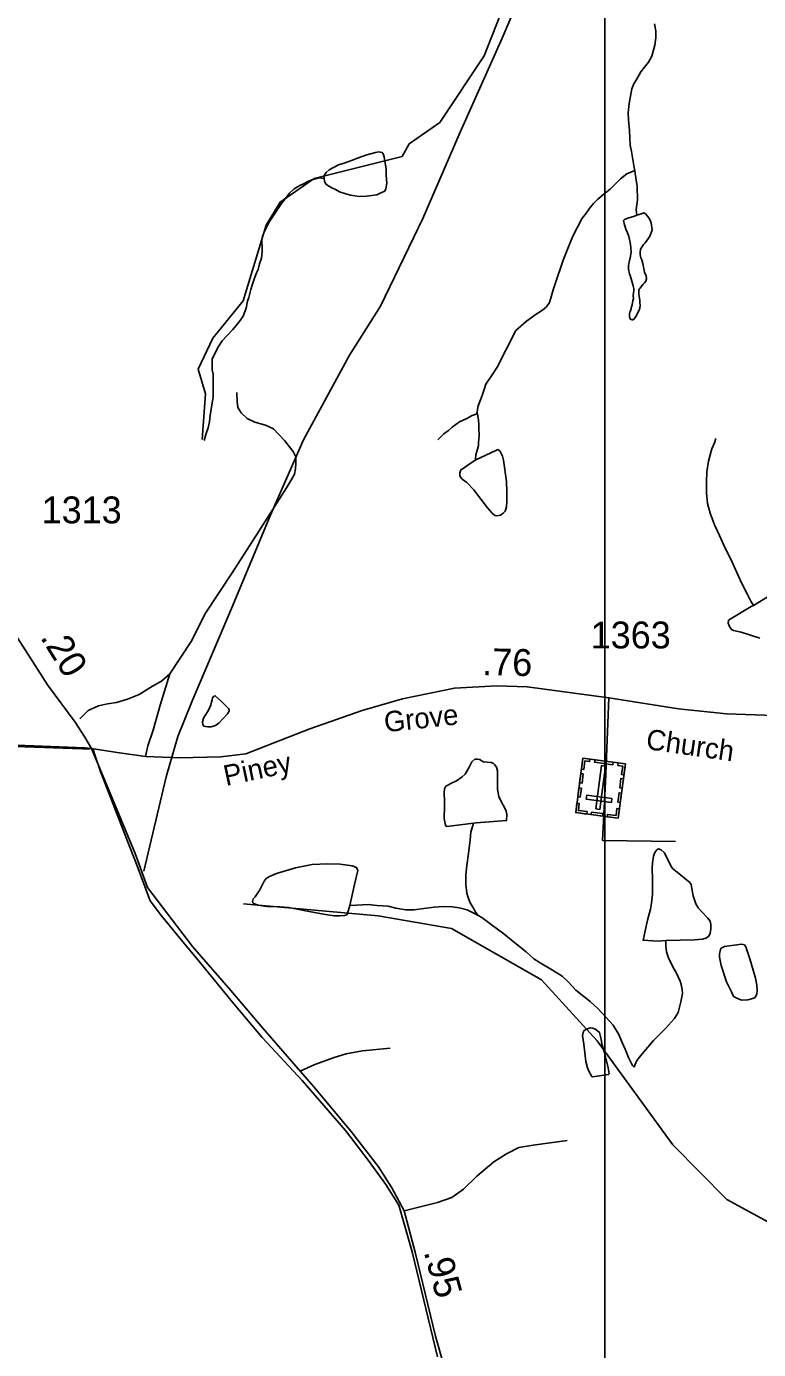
# Model space of a CAD drawing. Extents: x 2082433 to 2279600, y 546599 to 755198.
# Drawn here: x 2100738 to 2104139, y 632912 to 639059 of the extents above; entities that cross this region are included whole.
import ezdxf

# ---------------------------------------------------------------- set-up
doc = ezdxf.new("R2010")
doc.units = 0
for name, color, linetype in [('Exist Boundary Political CountyLine', 7, 'Continuous'), ('Exist Boundary Political Fire Districts', 7, 'Continuous'), ('Exist Cultural Cemetery CELL', 7, 'Continuous'), ('Exist Hydrographic Misc Water Feature', 7, 'Continuous'), ('Exist Road Non-System Type 51', 7, 'Continuous'), ('Exist Road Secondary Mileage Hundredths English Label', 7, 'Continuous'), ('Exist Road Secondary Type 51 Attributed', 7, 'Continuous'), ('Exist Road Secondary Type 51 Label', 7, 'Continuous'), ('Exist Road Secondary Type 51 Number Label', 7, 'Continuous'), ('Exist Utilities Electrical Transmission Line', 7, 'Continuous'), ('Map Preparation Inset Cut Line', 7, 'Continuous')]:
    doc.layers.add(name, color=color, linetype=linetype)

msp = doc.modelspace()

# ---------------------------------------------------------------- linework, layer by layer
at = {"layer": 'Exist Boundary Political CountyLine'}
for points in [[(2102543.3, 633365.1), (2102493.5, 633557.2), (2102435.7, 633663.8), (2102374, 633761.4), (2102246.3, 633925.1), (2102072.7, 634133.4), (2101836.7, 634404.8), (2101687.5, 634580), (2101508.9, 634785.3), (2101300.2, 635058.3), (2101242.7, 635216.2), (2101040.6, 635704.9), (2101009.9, 635707.9), (2100612.9, 635723.8)], [(2102716.2, 632701.6), (2102637.8, 632974.8), (2102543.3, 633365.1)]]:
    msp.add_lwpolyline(points, dxfattribs=at)
at = {"layer": 'Exist Boundary Political Fire Districts'}
for points in [[(2101217.9, 635246), (2101082.6, 635597.2), (2101059, 635665.5), (2101045.7, 635704.1), (2101016.5, 635702.1), (2100997.5, 635702.7), (2100507.4, 635720.5)], [(2102647.5, 632878.1), (2102529.8, 633367), (2102467.7, 633583.5), (2102407.2, 633678.7), (2102325.8, 633792.7), (2102220.2, 633929.5), (2102018.2, 634161.5), (2101833.7, 634362.3), (2101701.2, 634517.9), (2101542.5, 634713.1), (2101458.4, 634814.1), (2101364.7, 634926.8), (2101313.3, 634997.6), (2101252.6, 635158.7), (2101217.9, 635246)]]:
    msp.add_lwpolyline(points, dxfattribs=at)
at = {"layer": 'Exist Cultural Cemetery CELL'}
for points in [[(2103486.9, 635380.8), (2103289.5, 635406.9), (2103323, 635659.3), (2103520.3, 635633.2)], [(2103355.8, 635655), (2103354.3, 635643.6), (2103332.5, 635646.5), (2103327.2, 635606.4), (2103316.2, 635607.9), (2103323, 635659.3)], [(2103461.9, 635629.3), (2103377.8, 635640.5), (2103379.3, 635651.8), (2103463.4, 635640.6)], [(2103382.7, 635424.1), (2103401.2, 635421.7), (2103427.8, 635622.7), (2103409.3, 635625.1)], [(2103487.6, 635637.5), (2103486, 635626.1), (2103507.9, 635623.2), (2103502.5, 635583.1), (2103513.6, 635581.7), (2103520.4, 635633.1)], [(2103324.8, 635586.2), (2103319.1, 635543.3), (2103307.8, 635544.7), (2103313.5, 635587.7)], [(2103511.2, 635563.8), (2103505.5, 635520.9), (2103494.2, 635522.4), (2103499.9, 635565.3)], [(2103316.1, 635520.8), (2103310.4, 635477.9), (2103299.1, 635479.4), (2103304.8, 635522.3)], [(2103455.4, 635453.6), (2103457.8, 635472.1), (2103341.1, 635487.6), (2103338.7, 635469)], [(2103502.4, 635497.2), (2103496.7, 635454.3), (2103485.4, 635455.8), (2103491.1, 635498.7)], [(2103295.2, 635449.9), (2103306.4, 635448.4), (2103302.2, 635416.5), (2103342.4, 635411.2), (2103340.9, 635400.1), (2103289.5, 635407)], [(2103492.6, 635423.7), (2103481.3, 635425.2), (2103477.1, 635393.3), (2103436.9, 635398.6), (2103435.4, 635387.6), (2103486.9, 635380.8)], [(2103413.5, 635390.5), (2103362.1, 635397.3), (2103363.6, 635408.6), (2103415, 635401.8)]]:
    msp.add_lwpolyline(points, close=True, dxfattribs=at)
at = {"layer": 'Exist Hydrographic Misc Water Feature'}
for points in [[(2101554.3, 637140.2), (2101570.1, 637351.5), (2101536.1, 637467.1), (2101603.1, 637610), (2101744, 637784.3), (2101851, 638136.4), (2101917.1, 638243.3), (2102075.2, 638351.7), (2102483, 638454.9), (2102516, 638513.3), (2102658.1, 638612.2), (2102865, 638922.9), (2103071.1, 639446.8), (2103179.2, 639556.2), (2103304.1, 639616), (2103404.1, 639741.9), (2103660.3, 640333.8), (2103693.3, 640500.4), (2103767.3, 640656.3), (2103925.2, 640892.6), (2103933.2, 640984.4)], [(2103563.7, 638389.4), (2103561.5, 638403.5), (2103549.6, 638477.5), (2103543, 638507.3), (2103538.9, 638575.2), (2103534.6, 638625.4), (2103532.7, 638657.3), (2103538.3, 638701.5), (2103544.4, 638735.4), (2103550.6, 638769.4), (2103560.2, 638791.5), (2103570.3, 638809.4), (2103592, 638847.5), (2103610, 638869.4), (2103627.7, 638893.5), (2103643.9, 638921.5), (2103657.8, 638971.8), (2103661.3, 639005.7), (2103661.3, 639013.8), (2103661.3, 639031.6), (2103661.5, 639037.7), (2103655.4, 639071.5)], [(2102407.8, 638405.8), (2102399.6, 638453.7), (2102395.5, 638467.7), (2102389.8, 638473.9), (2102375.6, 638475.6), (2102359.4, 638473.6), (2102319.2, 638461.8), (2102275.6, 638447.3), (2102247.7, 638435.4), (2102213.8, 638423.5), (2102187.8, 638415.2), (2102143.7, 638393.1), (2102129.8, 638381), (2102120.1, 638363), (2102121.8, 638353)], [(2102121.8, 638353), (2102122, 638340.8), (2102128.1, 638326.9), (2102146, 638314.9), (2102160.1, 638307.1), (2102173.9, 638301.3), (2102192.3, 638291.3), (2102222.1, 638281.5), (2102244, 638275.3), (2102284.4, 638269.6), (2102318.2, 638269.7), (2102366, 638275.9), (2102382, 638284), (2102402.3, 638293.9), (2102408.2, 638304), (2102412.1, 638330.2), (2102409.5, 638365.8), (2102409.5, 638393.8), (2102407.8, 638405.8)], [(2102831.5, 637265.3), (2102835, 637291.5), (2102847, 637323.8), (2102856.9, 637349.4), (2102866.7, 637377.6), (2102872.7, 637397.8), (2102904.5, 637445.7), (2102924.8, 637475.9), (2103011.7, 637646), (2103061.7, 637690.3), (2103105.6, 637722.2), (2103135.6, 637740.4), (2103153.4, 637756.4), (2103167.3, 637776.6), (2103175.5, 637802.5), (2103185.2, 637834.7), (2103206.9, 637900.8), (2103219.2, 637936.6), (2103230.7, 637972.6), (2103262.5, 638050.5), (2103276.6, 638084.9), (2103298.4, 638126.6), (2103320.3, 638168.7), (2103334.5, 638186.9), (2103352.1, 638211), (2103372.2, 638237.1), (2103392.1, 638257.2), (2103422, 638281.1), (2103449.9, 638303.2), (2103478, 638331.4), (2103497.5, 638351.6), (2103527.4, 638373.4), (2103563.7, 638389.4)], [(2103574.2, 638181.8), (2103569.9, 638207.6), (2103576, 638253.7), (2103575.6, 638315.8), (2103565.8, 638375.7), (2103563.7, 638389.4)], [(2101564, 637136), (2101571.6, 637163.7), (2101575.7, 637177.6), (2101581.7, 637193.8), (2101588, 637223.6), (2101591.5, 637251.9), (2101597.3, 637289.5), (2101605.3, 637337.8), (2101605.3, 637385.7), (2101605.3, 637413.7), (2101605, 637443.7), (2101600.7, 637463.8), (2101600.7, 637513.7), (2101626.6, 637567.8), (2101646.5, 637597.6), (2101696.3, 637651.7), (2101726.2, 637686.1), (2101744.3, 637712.2), (2101758.2, 637750.2), (2101765.6, 637782), (2101771.6, 637800.1), (2101779.8, 637836.2), (2101787.5, 637862.2), (2101795.3, 637884.1), (2101807.2, 637914.4), (2101813.8, 637930), (2101821, 637956.1), (2101829.2, 637982.4), (2101832.9, 638012.3), (2101833.3, 638034.2), (2101831, 638062.1), (2101832.9, 638078.4), (2101842.7, 638104.1), (2101854.8, 638128.2), (2101866.9, 638152.3), (2101882.3, 638176.4), (2101900.7, 638204.4), (2101922.5, 638236.3), (2101946.3, 638266.4), (2101960.4, 638284.6), (2101982.3, 638304.4), (2102004.3, 638318.5), (2102028.1, 638328.7), (2102045.9, 638339), (2102063.8, 638346.8), (2102098, 638355), (2102121.8, 638353)], [(2103574.2, 638181.8), (2103562.5, 638177.5), (2103532.1, 638167.5), (2103516.3, 638161.4), (2103512.2, 638157.5), (2103514.3, 638143.4), (2103522.3, 638117.5), (2103530.7, 638099.5), (2103536.6, 638083.6), (2103542.6, 638055.6), (2103546.5, 638031.5), (2103546.7, 638009.5), (2103542.8, 637983.7), (2103538.7, 637963.7), (2103536.8, 637957.5), (2103534.8, 637947.7), (2103535, 637931.4), (2103539.1, 637909.7), (2103545, 637897.8), (2103551.2, 637875.8), (2103557.3, 637853.8), (2103559.2, 637841.8), (2103559, 637833.7), (2103557.3, 637807.6), (2103557.6, 637793.7), (2103555.3, 637785.5), (2103551.6, 637765.9), (2103549.4, 637755.6), (2103547.7, 637747.8), (2103543.6, 637737.9), (2103541.6, 637731.7), (2103539.5, 637723.5), (2103539.5, 637715.8), (2103539.5, 637711.7), (2103541.6, 637703.7), (2103544, 637699.7), (2103547.9, 637697.9), (2103551.8, 637695.6), (2103555.7, 637695.9), (2103561.9, 637699.8), (2103569.2, 637711.7), (2103583.4, 637737.9), (2103587.5, 637749.9), (2103589.5, 637763.8), (2103587.3, 637773.8), (2103587.1, 637787.6), (2103583.4, 637813.7), (2103583.2, 637825.9), (2103583.2, 637833.6), (2103585.2, 637837.8), (2103589.1, 637843.7), (2103600.8, 637859.8), (2103609, 637867.9), (2103615, 637875.9), (2103619.3, 637885.8), (2103616.8, 637900), (2103609.2, 637917.7), (2103601, 637957.9), (2103596.9, 637973.9), (2103593, 637983.8), (2103588.9, 637999.9), (2103588.7, 638009.6), (2103590.8, 638023.6), (2103604.5, 638045.8), (2103612.3, 638053.9), (2103620.5, 638064.1), (2103632.6, 638081.7), (2103640, 638100), (2103644.5, 638113.9), (2103640, 638145.9), (2103634, 638161.8), (2103624.2, 638175.9), (2103613.9, 638188), (2103608, 638193.7), (2103584.2, 638185.5), (2103574.2, 638181.8)], [(2102649.8, 637139.1), (2102677.3, 637167), (2102699.2, 637181.1), (2102715.6, 637197.3), (2102749.2, 637221.4), (2102783.5, 637237.3), (2102809.1, 637251.6), (2102827.2, 637257.4), (2102831.5, 637265.3)], [(2102839.5, 637139.6), (2102841.3, 637161.6), (2102839.7, 637189.5), (2102839.1, 637211.4), (2102837.4, 637229.5), (2102835.2, 637249.7), (2102831.5, 637265.3)], [(2102825.3, 637044.8), (2102824.5, 637050.6), (2102825.7, 637068.3), (2102833.7, 637095.8), (2102837.8, 637111.8), (2102838.6, 637127.5), (2102839.5, 637139.6)], [(2104115.3, 636368.9), (2104103.4, 636388.9), (2104086.8, 636422.7), (2104061, 636470.8), (2104008.5, 636586.7), (2103984.5, 636634.5), (2103958.2, 636694.4), (2103934.2, 636744.3), (2103913.9, 636798.1), (2103901.8, 636842), (2103897.7, 636892.1), (2103897.5, 636944.1), (2103899.6, 636990), (2103907.2, 637040), (2103922.8, 637096), (2103935.1, 637124.1), (2103941, 637143.9)], [(2102825.3, 637044.8), (2102918, 637088.8), (2102927.2, 637093), (2102937.3, 637087), (2102949.4, 637062.9), (2102953.5, 637043.3), (2102967.6, 636945), (2102970.3, 636897.1), (2102970.3, 636851.3), (2102968.4, 636827.2), (2102962.1, 636807.1), (2102952.4, 636797.2), (2102939.9, 636789), (2102923.9, 636784.9), (2102914.5, 636787.1), (2102902.2, 636797.1), (2102880.1, 636822.8), (2102839.9, 636874.7), (2102816.3, 636906.6), (2102783.7, 636940.4), (2102761.7, 636956.3), (2102751.7, 636970.4), (2102751.9, 636984.5), (2102756, 636998.5), (2102761.7, 637002.5), (2102799.7, 637028.4), (2102825.3, 637044.8)], [(2104115.3, 636368.9), (2104191, 636415)], [(2104145.6, 636217), (2104097.7, 636232.8), (2104057.7, 636244.6), (2104022, 636252.4), (2104013.4, 636256.6), (2104003.7, 636270.6), (2103997.4, 636286.6), (2103999.4, 636300.5), (2104105.2, 636364.7), (2104115.3, 636368.9)], [(2101643.4, 635923.5), (2101677.6, 635889.5), (2101679.7, 635883.5), (2101679.5, 635877.5), (2101671.5, 635865.3), (2101631.5, 635821.5), (2101615.7, 635811.3), (2101595.6, 635805), (2101581.5, 635805.1), (2101570, 635807.3), (2101561.8, 635808.9), (2101557.7, 635815.2), (2101555.4, 635828.9), (2101559.7, 635844.9), (2101565.3, 635853), (2101571.2, 635863), (2101583.5, 635883.1), (2101593.2, 635903.1), (2101601.4, 635931.1), (2101603, 635939.4), (2101609.1, 635947.4), (2101615.3, 635949.2), (2101643.4, 635923.5)], [(2102814.9, 635357.2), (2102826.5, 635359.1), (2102968.6, 635369.6), (2102970.3, 635397.7), (2102966.6, 635413.7), (2102956.8, 635433.4), (2102946.5, 635451.6), (2102931.9, 635481.4), (2102926.2, 635515.5), (2102926, 635563.4), (2102926, 635601.1), (2102921.9, 635617.2), (2102913.7, 635629.4), (2102907.9, 635635.1), (2102897.5, 635639.1), (2102877.8, 635641.3), (2102862, 635643.3), (2102851.6, 635647.3), (2102843.8, 635652.9), (2102833.7, 635654.8), (2102821.4, 635655.1), (2102807.7, 635643), (2102793.9, 635615.1), (2102775.9, 635584.9), (2102762, 635572.9), (2102735.9, 635554.9), (2102710.1, 635542.6), (2102695.9, 635534.6), (2102686.1, 635528.8), (2102680.3, 635516.7), (2102678.1, 635498.7), (2102680.3, 635458.7), (2102680.5, 635434.7), (2102678.9, 635380.6), (2102682.6, 635354.5), (2102686.9, 635344.6), (2102690.8, 635342.7), (2102814.9, 635357.2)], [(2102814.9, 635357.2), (2102802.8, 635315.2), (2102798.7, 635280.9), (2102791.5, 635217.2), (2102783.5, 635161.2), (2102779.4, 635117.2), (2102779.4, 635073), (2102783.7, 635033), (2102787.8, 635016.9), (2102797.6, 634991.1), (2102811.8, 634967.1), (2102826.1, 634943), (2102836.2, 634929.3)], [(2103708.3, 634811.9), (2103670.1, 634809.9), (2103602.5, 634813.7), (2103611.9, 634857.7), (2103624, 634907.8), (2103637.7, 634957.6), (2103641.6, 634985.8), (2103645.7, 635027.8), (2103647.2, 635095.7), (2103644.7, 635149.6), (2103647, 635173.6), (2103651.3, 635203.8), (2103657.2, 635221.5), (2103666.8, 635233.9), (2103674.8, 635237.9), (2103686.7, 635233.7), (2103701.1, 635221.8), (2103713.2, 635198), (2103732.9, 635156.1), (2103741.1, 635146), (2103761.4, 635129.9), (2103795.4, 635102.1), (2103819.2, 635082.2), (2103825.4, 635072.4), (2103829, 635054.4), (2103835.2, 635020.2), (2103847.7, 634982.2), (2103858, 634964.4), (2103873.5, 634946.6), (2103903.9, 634916.5), (2103913.9, 634902.4), (2103917.6, 634886.5), (2103918, 634866.5), (2103913.9, 634844.4), (2103906.1, 634830.6), (2103894.3, 634822.7), (2103878.3, 634818.6), (2103842.2, 634816.3), (2103708.3, 634811.9)], [(2102239.9, 634975.4), (2102261.6, 635073.5), (2102277.4, 635137.6), (2102271.3, 635151.5), (2102251.4, 635159.4), (2102195.2, 635167.1), (2102135.5, 635168.8), (2102065.2, 635164.9), (2101987.7, 635150.7), (2101899.5, 635124.3), (2101867.7, 635110), (2101851.7, 635100.3), (2101841.7, 635088), (2101835.7, 635075.9), (2101822.2, 635048), (2101799.8, 635016.1), (2101791.9, 635006), (2101788.2, 634993.9), (2101790, 634988), (2101794.1, 634984.1), (2101812.4, 634976.1), (2101854.2, 634970.1), (2101916.1, 634968.5), (2101956.1, 634966.5), (2101996.5, 634958.7), (2102034.2, 634950.6), (2102118.3, 634935), (2102167.9, 634927.1), (2102196, 634927.3), (2102215.9, 634929.2), (2102226.2, 634931.3), (2102230, 634937.5), (2102239.9, 634975.4)], [(2105141.7, 633342.9), (2104733.6, 633324.9), (2104375.6, 633401.1), (2103991.5, 633609), (2103740.5, 633863.4), (2103389.5, 634346.2), (2103130.5, 634630.4), (2102712.6, 634868.5), (2102371.6, 634927.9), (2101746.6, 634983.2)], [(2102239.9, 634975.4), (2102272.1, 634977.5), (2102326, 634979.8), (2102366.2, 634975.8), (2102417.7, 634972), (2102454, 634962.1), (2102499.9, 634954.3), (2102539.9, 634954.3), (2102584.2, 634960.6), (2102631.9, 634966.7), (2102676, 634970.6), (2102716, 634969), (2102748.2, 634964.9), (2102785.9, 634955.2), (2102813.8, 634941.2), (2102836.2, 634929.3)], [(2102836.2, 634929.3), (2102854, 634919.3), (2102896.3, 634887.4), (2102956.1, 634843.8), (2103006.2, 634801.8), (2103060.3, 634759.9), (2103094.5, 634728), (2103124.9, 634708.4), (2103182.5, 634674.5), (2103226.8, 634646.3), (2103254.7, 634620.6), (2103291, 634582.6), (2103326.9, 634552.9), (2103356.8, 634528.9), (2103393.1, 634497), (2103431.2, 634455.1), (2103463.6, 634419.5), (2103489.3, 634375.4), (2103503.6, 634341.6), (2103519.6, 634307.5), (2103535.4, 634269.5), (2103553.9, 634231.8), (2103561.9, 634223.7)], [(2103708.3, 634811.9), (2103708.1, 634790), (2103712, 634760.2), (2103720.6, 634732.2), (2103740.3, 634690.2), (2103758.7, 634660.3), (2103774.9, 634624.2), (2103779, 634608.2), (2103784.8, 634584.2), (2103785.2, 634566.2), (2103778.8, 634528.2), (2103765.5, 634478.4), (2103749.3, 634450.4), (2103707.4, 634404), (2103651.5, 634348), (2103616, 634305.9), (2103591.8, 634278), (2103574, 634255.9), (2103563.9, 634233.5), (2103561.9, 634223.7)], [(2104098.5, 634727.2), (2104114.5, 634675.4), (2104124.7, 634637.3), (2104130.9, 634605.1), (2104132.7, 634581.3), (2104130.7, 634563.4), (2104126.8, 634555.5), (2104122.9, 634547.2), (2104112.4, 634543.5), (2104088.8, 634537.3), (2104061, 634535), (2104040.9, 634542.9), (2104028.8, 634548.8), (2104022.6, 634553), (2104012.8, 634574.8), (2103990.6, 634621.1), (2103966.2, 634697), (2103958.2, 634734.7), (2103958.2, 634750.9), (2103961.9, 634770.6), (2103966, 634776.9), (2103980.2, 634784.9), (2104025.7, 634791), (2104062.2, 634795.2), (2104073.7, 634793.1), (2104080.2, 634783.2), (2104086.2, 634765.2), (2104098.5, 634727.2)], [(2103421.6, 634297.2), (2103439.9, 634221.4), (2103445.8, 634193.4), (2103442.3, 634189.5), (2103368.3, 634179.2), (2103364.4, 634181), (2103350, 634205), (2103343.7, 634221), (2103336.1, 634251), (2103327.7, 634330.9), (2103321.5, 634370.8), (2103323.6, 634385.1), (2103329.3, 634394.7), (2103339.4, 634401), (2103357.4, 634407.1), (2103369.3, 634404.9), (2103383.7, 634399.1), (2103399.7, 634385.3), (2103405.4, 634367), (2103409.5, 634345.3), (2103411.8, 634331.1), (2103421.6, 634297.2)]]:
    msp.add_lwpolyline(points, dxfattribs=at)
at = {"layer": 'Exist Road Non-System Type 51'}
msp.add_line((2103414.6, 635277.2), (2103752.6, 635272), dxfattribs=at)
for points in [[(2101404.4, 636051.3), (2101502.5, 636202), (2101570.3, 636333.3), (2101694.4, 636520.8), (2101815.6, 636710.5), (2101945.4, 636914.7), (2101969.9, 636953.6), (2101982.9, 636979.6), (2101987.2, 637004.1), (2101990.1, 637030.1), (2101988.7, 637058.9), (2101977.1, 637084.9), (2101936.7, 637136.1), (2101886.2, 637190.2), (2101848.7, 637206.1), (2101799.7, 637220.5), (2101763.6, 637237.8), (2101736.2, 637263.8), (2101720.3, 637288.3), (2101717.5, 637314.3), (2101716, 637359)], [(2100986.1, 635842.1), (2101025, 635881), (2101072.6, 635902.7), (2101114.4, 635911.3), (2101156.3, 635918.5), (2101206.8, 635933), (2101261.6, 635956.1), (2101323.6, 635993.6), (2101365.5, 636016.6), (2101404.4, 636051.3)], [(2101404.4, 636051.3), (2101359.7, 635905.6), (2101326.5, 635790.2), (2101302, 635716.6), (2101290.4, 635667.5)], [(2103443.2, 635940.2), (2103427.6, 635547.6), (2103414.6, 635277.2)], [(2102010, 634205.5), (2102078.2, 634236.3), (2102167.7, 634268.4), (2102222.8, 634286.8), (2102298.5, 634300.5), (2102427, 634312)], [(2102493.5, 633557.2), (2102647.2, 633596.2), (2102713.8, 633619.1), (2102768.8, 633658.1), (2102830.8, 633717.8), (2102908.8, 633784.3), (2102968.4, 633821), (2103025.8, 633850.8), (2103092.3, 633862.3), (2103250.7, 633883)]]:
    msp.add_lwpolyline(points, dxfattribs=at)
at = {"layer": 'Exist Road Secondary Type 51 Attributed'}
for points in [[(2100515.6, 636592.1), (2100597.5, 636411.8), (2100695.9, 636218.2), (2100767.6, 636106.5), (2100835.2, 636001), (2100964.8, 635826.3), (2101009.4, 635757.1), (2101040.6, 635704.9)], [(2101040.6, 635704.9), (2101158.6, 635686.1), (2101290.4, 635667.5), (2101448.9, 635660.5), (2101641.4, 635665.3), (2101756.4, 635680.5), (2102055.2, 635795.8), (2102297.8, 635881.8), (2102485.6, 635936), (2102725.9, 635985.3), (2102923.2, 635994.9), (2103064, 635991.7), (2103443.2, 635940.2), (2103767.3, 635888.2), (2103990.9, 635865.9), (2104212.1, 635857.9), (2104510.4, 635898.3), (2104771.4, 635932.8), (2105003.8, 635974.8)]]:
    msp.add_lwpolyline(points, dxfattribs=at)
at = {"layer": 'Exist Utilities Electrical Transmission Line'}
for points in [[(2102025.4, 637138.5), (2102238.9, 637532.5), (2102382.6, 637760.1), (2102580.1, 638166.9), (2102752.8, 638567.4), (2102947.3, 639003.8), (2103126.1, 639424.4), (2103302.7, 639830.8), (2103493.3, 640263.3), (2103670.2, 640659.6), (2103856.7, 641104.2), (2104043.3, 641528.6), (2104224, 641937.1), (2104406.7, 642353.6), (2104595.4, 642770.1), (2104780, 643192.5), (2104966.7, 643610.9), (2105121.6, 643973.3), (2105326.1, 644437.9), (2105514.6, 644876.3), (2105703.3, 645302.8), (2105878, 645721.2), (2106048.8, 646131.7)], [(2101283.7, 635135.4), (2101386.5, 635572.7), (2101441.9, 635761), (2101509.3, 635929), (2101689.9, 636355.6), (2101870.7, 636786.1), (2102025.4, 637138.5)]]:
    msp.add_lwpolyline(points, dxfattribs=at)
at = {"layer": 'Map Preparation Inset Cut Line'}
for points in [[(2115667.4, 674476.7), (2179108.5, 674476.7), (2179108.5, 645771.4), (2163899.7, 645768.1), (2163899.7, 630228.2), (2103425.3, 630228.2), (2103425.3, 662094.1)], [(2103425.3, 630228.2), (2082433, 644416.2), (2103425.3, 662094.1)]]:
    msp.add_lwpolyline(points, close=True, dxfattribs=at)

# ---------------------------------------------------------------- texts
at = {"layer": 'Exist Road Secondary Mileage Hundredths English Label'}
for s, rotation, p in [('.20', 301.73088, (2100799.5, 636221.1)), ('.76', 358.70443, (2102854.2, 636045.7)), ('.95', 285.45247, (2102582.9, 633366.2))]:
    msp.add_text(s, height=125, rotation=rotation, dxfattribs=at).set_placement(p)
at = {"layer": 'Exist Road Secondary Type 51 Label'}
for s, rotation, p in [('Grove', 6.13584, (2102404.4, 635779.8)), ('Church', 351.79175, (2103612.4, 635702.5)), ('Piney', 12.02574, (2101664.8, 635530.2))]:
    msp.add_text(s, height=95, rotation=rotation, dxfattribs=at).set_placement(p)
at = {"layer": 'Exist Road Secondary Type 51 Number Label'}
for s, p in [('1313', (2100808.6, 636750.3)), ('1363', (2103359.3, 636169.3))]:
    msp.add_text(s, height=125, dxfattribs=at).set_placement(p)

doc.saveas('drawing.dxf')
